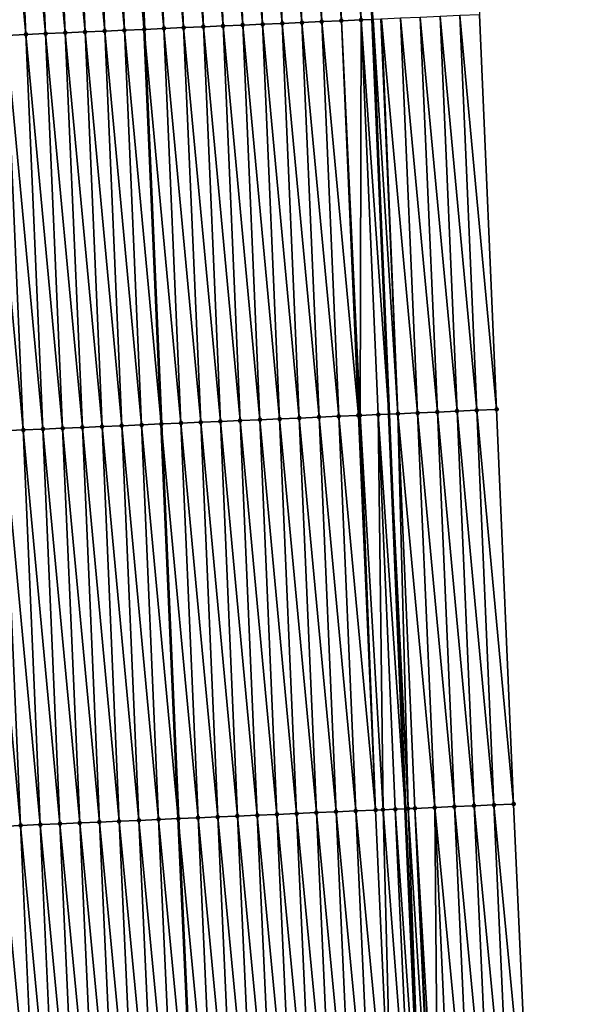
# Model space of a CAD drawing. Header units: feet. Extents: x 2007189 to 2022806, y 818621 to 837694.
# Tile 292 of 656: x 2011386 to 2011415, y 827998 to 828048. Entities that reach past the tile are written whole.
import ezdxf

# ---------------------------------------------------------------- set-up
doc = ezdxf.new("R2010")
doc.units = ezdxf.units.FT
doc.header["$MEASUREMENT"] = 0
for name, color, linetype, lineweight in [('EP_Travel Lane', 172, 'Continuous', 53), ('Road Shots', 141, 'Continuous', 100), ('Road X-Section', 40, 'Continuous', 13), ('STRIPING', 60, 'Continuous', 53)]:
    doc.layers.add(name, color=color, linetype=linetype, lineweight=lineweight)
doc.layers.add('I-77-MM17-21_SB-Surface-Border', color=7, linetype='Continuous')
doc.layers.add('I-77-MM17-21_SB-Surface-TIN', color=7, linetype='Continuous')

msp = doc.modelspace()

# ---------------------------------------------------------------- linework, layer by layer
at = {"layer": 'EP_Travel Lane'}
msp.add_polyline3d([(2011397.939057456, 828367.4224631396, 312.9877514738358), (2011398.175394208, 828347.4240335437, 312.9041139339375), (2011398.411730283, 828327.4256611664, 312.8067735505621), (2011398.64806757, 828307.4271862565, 312.7340147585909), (2011398.884402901, 828287.4288768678, 312.6215732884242), (2011399.120739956, 828267.4304215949, 312.5441065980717), (2011399.357075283, 828247.4321125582, 312.43159576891), (2011399.593409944, 828227.433859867, 312.3055614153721), (2011400.053553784, 828207.5798841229, 312.2280659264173), (2011400.492000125, 828187.5848934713, 312.1354620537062), (2011400.948185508, 828167.6201417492, 312.0286811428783), (2011401.429840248, 828147.6261371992, 311.9341730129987), (2011401.911495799, 828127.6320989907, 311.8506816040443), (2011402.393150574, 828107.6380929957, 311.756650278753), (2011402.87480602, 828087.6440591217, 311.6717712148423), (2011403.412898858, 828067.9120743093, 311.6149841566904), (2011404.246548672, 828047.9296452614, 311.5227583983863), (2011405.080201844, 828027.9471356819, 311.4490256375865), (2011405.913852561, 828007.9646849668, 311.3617676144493), (2011406.789648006, 827988.1625273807, 311.2636505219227), (2011407.916409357, 827968.1946914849, 311.1373132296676), (2011409.04316171, 827948.2270150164, 310.9846433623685), (2011410.169918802, 827928.2592545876, 310.8458249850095)], dxfattribs=at)
at = {"layer": 'I-77-MM17-21_SB-Surface-Border', "color": 3, "linetype": 'Continuous', "lineweight": -3}
msp.add_polyline3d([(2011402.513229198, 828367.4756775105, 312.8696366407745), (2011402.743730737, 828347.4771696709, 312.788627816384), (2011403.974164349, 828327.490318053, 312.6762204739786), (2011404.204665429, 828307.4918499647, 312.5857016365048), (2011404.435165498, 828287.4934697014, 312.4741273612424), (2011404.665666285, 828267.4950271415, 312.3774882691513), (2011404.896166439, 828247.496639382, 312.2677323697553), (2011405.126665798, 828227.4983207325, 312.1413866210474), (2011405.450411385, 828207.6988353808, 312.0565631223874), (2011405.888857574, 828187.7038517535, 311.9619833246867), (2011405.345452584, 828167.7266515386, 311.8931064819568), (2011405.827869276, 828147.7328170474, 311.7486215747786), (2011406.310288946, 828127.738859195, 311.6447087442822), (2011407.792415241, 828107.7691226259, 311.5079201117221), (2011408.27483663, 828087.7750935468, 311.4275517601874), (2011408.811698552, 828068.1466398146, 311.3605595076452), (2011409.675719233, 828048.1654971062, 311.2745020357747), (2011410.539740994, 828028.1843294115, 311.1942142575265), (2011411.403761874, 828008.2031820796, 311.109216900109), (2011412.300738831, 827988.4750477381, 311.0108467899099), (2011413.427498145, 827968.5072488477, 310.8784043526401), (2011414.554255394, 827948.5394865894, 310.739899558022), (2011414.682612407, 827928.5151821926, 310.6348877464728)], dxfattribs=at)
at = {"layer": 'I-77-MM17-21_SB-Surface-TIN', "color": 128, "linetype": 'Continuous', "lineweight": -3}
for points in [[(2011399.685132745, 828047.7316943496, 311.6845820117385), (2011398.821111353, 828067.7128535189, 311.7668651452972), (2011397.822050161, 828067.6695320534, 311.7943884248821)], [(2011400.684192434, 828047.775050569, 311.6490898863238), (2011399.820170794, 828067.7562154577, 311.7300616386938), (2011398.821111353, 828067.7128535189, 311.7668651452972)], [(2011399.685132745, 828047.7316943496, 311.6845820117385), (2011400.684192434, 828047.775050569, 311.6490898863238), (2011398.821111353, 828067.7128535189, 311.7668651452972)], [(2011401.683252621, 828047.8183952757, 311.6162375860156), (2011400.819230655, 828067.7995677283, 311.6954749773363), (2011399.820170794, 828067.7562154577, 311.7300616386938)], [(2011400.684192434, 828047.775050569, 311.6490898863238), (2011401.683252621, 828047.8183952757, 311.6162375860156), (2011399.820170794, 828067.7562154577, 311.7300616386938)], [(2011402.682312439, 828047.861748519, 311.5814278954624), (2011401.818291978, 828067.8428861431, 311.6686511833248), (2011400.819230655, 828067.7995677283, 311.6954749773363)], [(2011401.683252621, 828047.8183952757, 311.6162375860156), (2011402.682312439, 828047.861748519, 311.5814278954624), (2011400.819230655, 828067.7995677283, 311.6954749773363)], [(2011403.68137068, 828047.9051382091, 311.538261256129), (2011402.817351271, 828067.8862515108, 311.6310614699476), (2011401.818291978, 828067.8428861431, 311.6686511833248)], [(2011402.682312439, 828047.861748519, 311.5814278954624), (2011403.68137068, 828047.9051382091, 311.538261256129), (2011401.818291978, 828067.8428861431, 311.6686511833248)], [(2011403.68137068, 828047.9051382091, 311.538261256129), (2011404.246548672, 828047.9296452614, 311.5227583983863), (2011402.817351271, 828067.8862515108, 311.6310614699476)], [(2011387.696409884, 828047.2115721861, 312.0755269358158), (2011386.83238565, 828067.1927970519, 312.1427463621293), (2011385.833326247, 828067.149434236, 312.1797509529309)], [(2011388.695469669, 828047.2549261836, 312.0405442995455), (2011387.831445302, 828067.236154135, 312.1070562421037), (2011386.83238565, 828067.1927970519, 312.1427463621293)], [(2011387.696409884, 828047.2115721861, 312.0755269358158), (2011388.695469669, 828047.2549261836, 312.0405442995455), (2011386.83238565, 828067.1927970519, 312.1427463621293)], [(2011389.694530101, 828047.2982652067, 312.0089951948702), (2011388.830505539, 828067.2794976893, 312.0744681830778), (2011387.831445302, 828067.236154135, 312.1070562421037)], [(2011388.695469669, 828047.2549261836, 312.0405442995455), (2011389.694530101, 828047.2982652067, 312.0089951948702), (2011387.831445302, 828067.236154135, 312.1070562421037)], [(2011390.693589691, 828047.3416237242, 311.9729761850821), (2011389.82956632, 828067.3228286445, 312.0447689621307), (2011388.830505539, 828067.2794976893, 312.0744681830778)], [(2011389.694530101, 828047.2982652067, 312.0089951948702), (2011390.693589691, 828047.3416237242, 311.9729761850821), (2011388.830505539, 828067.2794976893, 312.0744681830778)], [(2011391.692650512, 828047.3849537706, 311.9434853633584), (2011390.828627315, 828067.3661546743, 312.0161991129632), (2011389.82956632, 828067.3228286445, 312.0447689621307)], [(2011390.693589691, 828047.3416237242, 311.9729761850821), (2011391.692650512, 828047.3849537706, 311.9434853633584), (2011389.82956632, 828067.3228286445, 312.0447689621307)], [(2011390.828627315, 828067.3661546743, 312.0161991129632), (2011392.691704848, 828047.428272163, 311.9165975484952), (2011391.827682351, 828067.4094575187, 311.992876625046)], [(2011391.692650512, 828047.3849537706, 311.9434853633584), (2011392.691704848, 828047.428272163, 311.9165975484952), (2011390.828627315, 828067.3661546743, 312.0161991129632)], [(2011393.690772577, 828047.4716040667, 311.8867500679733), (2011392.826749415, 828067.4528041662, 311.9596482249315), (2011391.827682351, 828067.4094575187, 311.992876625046)], [(2011393.690772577, 828047.4716040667, 311.8867500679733), (2011391.827682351, 828067.4094575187, 311.992876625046), (2011392.691704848, 828047.428272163, 311.9165975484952)], [(2011394.68983166, 828047.514974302, 311.8480442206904), (2011393.825809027, 828067.4961621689, 311.9237472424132), (2011392.826749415, 828067.4528041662, 311.9596482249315)], [(2011393.690772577, 828047.4716040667, 311.8867500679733), (2011394.68983166, 828047.514974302, 311.8480442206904), (2011392.826749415, 828067.4528041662, 311.9596482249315)], [(2011395.688891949, 828047.5583166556, 311.8157314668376), (2011394.824869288, 828067.5395051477, 311.891291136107), (2011393.825809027, 828067.4961621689, 311.9237472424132)], [(2011394.68983166, 828047.514974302, 311.8480442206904), (2011395.688891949, 828047.5583166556, 311.8157314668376), (2011393.825809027, 828067.4961621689, 311.9237472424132)], [(2011396.687952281, 828047.6016580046, 311.7836490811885), (2011395.82392986, 828067.5828409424, 311.8604822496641), (2011394.824869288, 828067.5395051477, 311.891291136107)], [(2011395.688891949, 828047.5583166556, 311.8157314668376), (2011396.687952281, 828047.6016580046, 311.7836490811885), (2011394.824869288, 828067.5395051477, 311.891291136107)], [(2011397.687012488, 828047.6450022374, 311.7509053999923), (2011396.822989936, 828067.6261882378, 311.8270363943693), (2011395.82392986, 828067.5828409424, 311.8604822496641)], [(2011396.687952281, 828047.6016580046, 311.7836490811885), (2011397.687012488, 828047.6450022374, 311.7509053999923), (2011395.82392986, 828067.5828409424, 311.8604822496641)], [(2011398.686072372, 828047.6883539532, 311.7164459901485), (2011397.822050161, 828067.6695320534, 311.7943884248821), (2011396.822989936, 828067.6261882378, 311.8270363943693)], [(2011397.687012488, 828047.6450022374, 311.7509053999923), (2011398.686072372, 828047.6883539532, 311.7164459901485), (2011396.822989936, 828067.6261882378, 311.8270363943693)], [(2011398.686072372, 828047.6883539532, 311.7164459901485), (2011399.685132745, 828047.7316943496, 311.6845820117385), (2011397.822050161, 828067.6695320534, 311.7943884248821)], [(2011386.697351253, 828047.1681915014, 312.1166287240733), (2011385.833326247, 828067.149434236, 312.1797509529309), (2011384.834265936, 828067.1060924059, 312.2119437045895)], [(2011385.698291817, 828047.1248294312, 312.1534623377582), (2011386.697351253, 828047.1681915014, 312.1166287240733), (2011384.834265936, 828067.1060924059, 312.2119437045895)], [(2011386.697351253, 828047.1681915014, 312.1166287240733), (2011387.696409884, 828047.2115721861, 312.0755269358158), (2011385.833326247, 828067.149434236, 312.1797509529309)], [(2011400.549154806, 828027.750519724, 311.6058621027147), (2011399.685132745, 828047.7316943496, 311.6845820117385), (2011398.686072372, 828047.6883539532, 311.7164459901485)], [(2011401.548214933, 828027.7938658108, 311.5726954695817), (2011400.684192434, 828047.775050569, 311.6490898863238), (2011399.685132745, 828047.7316943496, 311.6845820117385)], [(2011400.549154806, 828027.750519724, 311.6058621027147), (2011401.548214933, 828027.7938658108, 311.5726954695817), (2011399.685132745, 828047.7316943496, 311.6845820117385)], [(2011402.54727566, 828027.8371980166, 311.5427116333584), (2011401.683252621, 828047.8183952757, 311.6162375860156), (2011400.684192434, 828047.775050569, 311.6490898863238)], [(2011401.548214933, 828027.7938658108, 311.5726954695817), (2011402.54727566, 828027.8371980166, 311.5427116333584), (2011400.684192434, 828047.775050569, 311.6490898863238)], [(2011403.546335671, 828027.8805467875, 311.5089295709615), (2011402.682312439, 828047.861748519, 311.5814278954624), (2011401.683252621, 828047.8183952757, 311.6162375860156)], [(2011402.54727566, 828027.8371980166, 311.5427116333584), (2011403.546335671, 828027.8805467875, 311.5089295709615), (2011401.683252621, 828047.8183952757, 311.6162375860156)], [(2011403.630200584, 828027.8841853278, 311.5061672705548), (2011403.68137068, 828047.9051382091, 311.538261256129), (2011402.682312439, 828047.861748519, 311.5814278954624)], [(2011403.546335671, 828027.8805467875, 311.5089295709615), (2011403.630200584, 828027.8841853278, 311.5061672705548), (2011402.682312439, 828047.861748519, 311.5814278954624)], [(2011403.630200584, 828027.8841853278, 311.5061672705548), (2011404.545394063, 828027.923933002, 311.4665619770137), (2011403.68137068, 828047.9051382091, 311.538261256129)], [(2011403.68137068, 828047.9051382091, 311.538261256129), (2011405.080201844, 828027.9471356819, 311.4490256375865), (2011404.246548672, 828047.9296452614, 311.5227583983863)], [(2011404.545394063, 828027.923933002, 311.4665619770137), (2011405.080201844, 828027.9471356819, 311.4490256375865), (2011403.68137068, 828047.9051382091, 311.538261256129)], [(2011404.296772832, 828047.9318230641, 311.5213807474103), (2011404.246548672, 828047.9296452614, 311.5227583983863), (2011405.080201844, 828027.9471356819, 311.4490256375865)], [(2011405.544454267, 828027.9672773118, 311.4338028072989), (2011404.680432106, 828047.9484542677, 311.5119777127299), (2011404.296772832, 828047.9318230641, 311.5213807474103)], [(2011405.544454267, 828027.9672773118, 311.4338028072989), (2011404.296772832, 828047.9318230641, 311.5213807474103), (2011405.080201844, 828027.9471356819, 311.4490256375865)], [(2011405.544454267, 828027.9672773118, 311.4338028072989), (2011404.706959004, 828047.9496051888, 311.5110965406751), (2011404.680432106, 828047.9484542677, 311.5119777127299)], [(2011406.543510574, 828028.0107117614, 311.380375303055), (2011405.679490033, 828047.9918512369, 311.467142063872), (2011404.706959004, 828047.9496051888, 311.5110965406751)], [(2011405.544454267, 828027.9672773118, 311.4338028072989), (2011406.543510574, 828028.0107117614, 311.380375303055), (2011404.706959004, 828047.9496051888, 311.5110965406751)], [(2011407.542570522, 828028.0540619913, 311.3462586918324), (2011406.678548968, 828048.0352248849, 311.4276537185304), (2011405.679490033, 828047.9918512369, 311.467142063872)], [(2011406.543510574, 828028.0107117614, 311.380375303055), (2011407.542570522, 828028.0540619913, 311.3462586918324), (2011405.679490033, 828047.9918512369, 311.467142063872)], [(2011408.541626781, 828028.0974975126, 311.2925854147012), (2011407.677605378, 828048.0786569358, 311.3747740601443), (2011406.678548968, 828048.0352248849, 311.4276537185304)], [(2011407.542570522, 828028.0540619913, 311.3462586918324), (2011408.541626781, 828028.0974975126, 311.2925854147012), (2011406.678548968, 828048.0352248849, 311.4276537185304)], [(2011409.540683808, 828028.1409153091, 311.2429763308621), (2011408.676662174, 828048.1220800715, 311.3239385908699), (2011407.677605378, 828048.0786569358, 311.3747740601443)], [(2011408.541626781, 828028.0974975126, 311.2925854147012), (2011409.540683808, 828028.1409153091, 311.2429763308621), (2011407.677605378, 828048.0786569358, 311.3747740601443)], [(2011410.539740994, 828028.1843294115, 311.1942142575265), (2011409.675719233, 828048.1654971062, 311.2745020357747), (2011408.676662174, 828048.1220800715, 311.3239385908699)], [(2011409.540683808, 828028.1409153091, 311.2429763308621), (2011410.539740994, 828028.1843294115, 311.1942142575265), (2011408.676662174, 828048.1220800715, 311.3239385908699)], [(2011389.559491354, 828027.2737602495, 311.9598080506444), (2011388.695469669, 828047.2549261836, 312.0405442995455), (2011387.696409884, 828047.2115721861, 312.0755269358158)], [(2011390.558551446, 828027.3171071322, 311.9264589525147), (2011389.694530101, 828047.2982652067, 312.0089951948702), (2011388.695469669, 828047.2549261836, 312.0405442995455)], [(2011389.559491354, 828027.2737602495, 311.9598080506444), (2011390.558551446, 828027.3171071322, 311.9264589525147), (2011388.695469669, 828047.2549261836, 312.0405442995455)], [(2011391.557611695, 828027.3604504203, 311.8939340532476), (2011390.693589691, 828047.3416237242, 311.9729761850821), (2011389.694530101, 828047.2982652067, 312.0089951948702)], [(2011390.558551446, 828027.3171071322, 311.9264589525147), (2011391.557611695, 828027.3604504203, 311.8939340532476), (2011389.694530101, 828047.2982652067, 312.0089951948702)], [(2011392.55667302, 828027.4037687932, 311.8671220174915), (2011391.692650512, 828047.3849537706, 311.9434853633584), (2011390.693589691, 828047.3416237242, 311.9729761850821)], [(2011391.557611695, 828027.3604504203, 311.8939340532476), (2011392.55667302, 828027.4037687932, 311.8671220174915), (2011390.693589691, 828047.3416237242, 311.9729761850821)], [(2011391.692650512, 828047.3849537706, 311.9434853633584), (2011393.555727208, 828027.4470899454, 311.8396032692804), (2011392.691704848, 828047.428272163, 311.9165975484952)], [(2011392.55667302, 828027.4037687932, 311.8671220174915), (2011393.555727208, 828027.4470899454, 311.8396032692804), (2011391.692650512, 828047.3849537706, 311.9434853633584)], [(2011394.554794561, 828027.4904312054, 311.8076128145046), (2011393.690772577, 828047.4716040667, 311.8867500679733), (2011392.691704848, 828047.428272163, 311.9165975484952)], [(2011394.554794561, 828027.4904312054, 311.8076128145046), (2011392.691704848, 828047.428272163, 311.9165975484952), (2011393.555727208, 828027.4470899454, 311.8396032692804)], [(2011395.553854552, 828027.5337804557, 311.7737208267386), (2011394.68983166, 828047.514974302, 311.8480442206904), (2011393.690772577, 828047.4716040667, 311.8867500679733)], [(2011394.554794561, 828027.4904312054, 311.8076128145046), (2011395.553854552, 828027.5337804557, 311.7737208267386), (2011393.690772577, 828047.4716040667, 311.8867500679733)], [(2011396.55291397, 828027.5771429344, 311.73679567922), (2011395.688891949, 828047.5583166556, 311.8157314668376), (2011394.68983166, 828047.514974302, 311.8480442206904)], [(2011395.553854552, 828027.5337804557, 311.7737208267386), (2011396.55291397, 828027.5771429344, 311.73679567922), (2011394.68983166, 828047.514974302, 311.8480442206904)], [(2011397.551973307, 828027.6205072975, 311.6994384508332), (2011396.687952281, 828047.6016580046, 311.7836490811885), (2011395.688891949, 828047.5583166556, 311.8157314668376)], [(2011396.55291397, 828027.5771429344, 311.73679567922), (2011397.551973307, 828027.6205072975, 311.6994384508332), (2011395.688891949, 828047.5583166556, 311.8157314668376)], [(2011398.551034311, 828027.6638331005, 311.670922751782), (2011397.687012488, 828047.6450022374, 311.7509053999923), (2011396.687952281, 828047.6016580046, 311.7836490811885)], [(2011397.551973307, 828027.6205072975, 311.6994384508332), (2011398.551034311, 828027.6638331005, 311.670922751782), (2011396.687952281, 828047.6016580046, 311.7836490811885)], [(2011399.550094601, 828027.7071754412, 311.6386150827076), (2011398.686072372, 828047.6883539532, 311.7164459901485), (2011397.687012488, 828047.6450022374, 311.7509053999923)], [(2011398.551034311, 828027.6638331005, 311.670922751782), (2011399.550094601, 828027.7071754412, 311.6386150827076), (2011397.687012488, 828047.6450022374, 311.7509053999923)], [(2011399.550094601, 828027.7071754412, 311.6386150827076), (2011400.549154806, 828027.750519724, 311.6058621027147), (2011398.686072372, 828047.6883539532, 311.7164459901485)], [(2011386.562312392, 828027.1436891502, 312.0668376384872), (2011385.698291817, 828047.1248294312, 312.1534623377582), (2011384.69923145, 828047.081488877, 312.1853625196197)], [(2011385.563252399, 828027.1003399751, 312.1007123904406), (2011386.562312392, 828027.1436891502, 312.0668376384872), (2011384.69923145, 828047.081488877, 312.1853625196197)], [(2011387.561372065, 828027.187045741, 312.0312625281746), (2011386.697351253, 828047.1681915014, 312.1166287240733), (2011385.698291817, 828047.1248294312, 312.1534623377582)], [(2011386.562312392, 828027.1436891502, 312.0668376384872), (2011387.561372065, 828027.187045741, 312.0312625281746), (2011385.698291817, 828047.1248294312, 312.1534623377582)], [(2011388.560431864, 828027.230399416, 311.9963560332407), (2011387.696409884, 828047.2115721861, 312.0755269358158), (2011386.697351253, 828047.1681915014, 312.1166287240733)], [(2011387.561372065, 828027.187045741, 312.0312625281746), (2011388.560431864, 828027.230399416, 311.9963560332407), (2011386.697351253, 828047.1681915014, 312.1166287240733)], [(2011388.560431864, 828027.230399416, 311.9963560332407), (2011389.559491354, 828027.2737602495, 311.9598080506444), (2011387.696409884, 828047.2115721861, 312.0755269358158)], [(2011402.412235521, 828007.8127252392, 311.4861480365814), (2011401.548214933, 828027.7938658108, 311.5726954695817), (2011400.549154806, 828027.750519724, 311.6058621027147)], [(2011403.411295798, 828007.8560678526, 311.4537778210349), (2011402.54727566, 828027.8371980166, 311.5427116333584), (2011401.548214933, 828027.7938658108, 311.5726954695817)], [(2011402.412235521, 828007.8127252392, 311.4861480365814), (2011403.411295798, 828007.8560678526, 311.4537778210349), (2011401.548214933, 828027.7938658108, 311.5726954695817)], [(2011404.410356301, 828007.8994052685, 311.4225993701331), (2011403.546335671, 828027.8805467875, 311.5089295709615), (2011402.54727566, 828027.8371980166, 311.5427116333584)], [(2011403.411295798, 828007.8560678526, 311.4537778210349), (2011404.410356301, 828007.8994052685, 311.4225993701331), (2011402.54727566, 828027.8371980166, 311.5427116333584)], [(2011404.410356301, 828007.8994052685, 311.4225993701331), (2011403.630200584, 828027.8841853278, 311.5061672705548), (2011403.546335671, 828027.8805467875, 311.5089295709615)], [(2011404.794866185, 828007.9160878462, 311.4098575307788), (2011404.545394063, 828027.923933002, 311.4665619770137), (2011403.630200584, 828027.8841853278, 311.5061672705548)], [(2011404.410356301, 828007.8994052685, 311.4225993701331), (2011404.794866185, 828007.9160878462, 311.4098575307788), (2011403.630200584, 828027.8841853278, 311.5061672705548)], [(2011404.545394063, 828027.923933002, 311.4665619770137), (2011405.913852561, 828007.9646849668, 311.3617676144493), (2011405.080201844, 828027.9471356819, 311.4490256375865)], [(2011405.409414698, 828007.9427913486, 311.3802625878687), (2011405.913852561, 828007.9646849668, 311.3617676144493), (2011404.545394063, 828027.923933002, 311.4665619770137)], [(2011404.794866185, 828007.9160878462, 311.4098575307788), (2011405.409414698, 828007.9427913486, 311.3802625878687), (2011404.545394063, 828027.923933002, 311.4665619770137)], [(2011406.057485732, 828007.9709189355, 311.3565013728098), (2011405.544454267, 828027.9672773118, 311.4338028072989), (2011405.080201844, 828027.9471356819, 311.4490256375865)], [(2011406.057485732, 828007.9709189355, 311.3565013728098), (2011405.080201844, 828027.9471356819, 311.4490256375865), (2011405.913852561, 828007.9646849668, 311.3617676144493)], [(2011407.407532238, 828008.0295462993, 311.2995350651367), (2011406.543510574, 828028.0107117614, 311.380375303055), (2011405.544454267, 828027.9672773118, 311.4338028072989)], [(2011406.057485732, 828007.9709189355, 311.3565013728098), (2011406.408474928, 828007.9861350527, 311.34764226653), (2011405.544454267, 828027.9672773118, 311.4338028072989)], [(2011406.408474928, 828007.9861350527, 311.34764226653), (2011407.407532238, 828008.0295462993, 311.2995350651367), (2011405.544454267, 828027.9672773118, 311.4338028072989)], [(2011408.406591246, 828008.072918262, 311.2604352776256), (2011407.542570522, 828028.0540619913, 311.3462586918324), (2011406.543510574, 828028.0107117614, 311.380375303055)], [(2011407.407532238, 828008.0295462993, 311.2995350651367), (2011408.406591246, 828008.072918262, 311.2604352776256), (2011406.543510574, 828028.0107117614, 311.380375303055)], [(2011409.405647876, 828008.1163452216, 311.208725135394), (2011408.541626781, 828028.0974975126, 311.2925854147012), (2011407.542570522, 828028.0540619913, 311.3462586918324)], [(2011408.406591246, 828008.072918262, 311.2604352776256), (2011409.405647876, 828008.1163452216, 311.208725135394), (2011407.542570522, 828028.0540619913, 311.3462586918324)], [(2011410.404704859, 828008.1597640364, 311.1588825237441), (2011409.540683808, 828028.1409153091, 311.2429763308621), (2011408.541626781, 828028.0974975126, 311.2925854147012)], [(2011409.405647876, 828008.1163452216, 311.208725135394), (2011410.404704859, 828008.1597640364, 311.1588825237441), (2011408.541626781, 828028.0974975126, 311.2925854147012)], [(2011411.403761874, 828008.2031820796, 311.109216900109), (2011410.539740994, 828028.1843294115, 311.1942142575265), (2011409.540683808, 828028.1409153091, 311.2429763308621)], [(2011410.404704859, 828008.1597640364, 311.1588825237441), (2011411.403761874, 828008.2031820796, 311.109216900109), (2011409.540683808, 828028.1409153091, 311.2429763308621)], [(2011391.422573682, 828007.3359284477, 311.848650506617), (2011390.558551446, 828027.3171071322, 311.9264589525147), (2011389.559491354, 828027.2737602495, 311.9598080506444)], [(2011392.42163367, 828007.3792777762, 311.8147405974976), (2011391.557611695, 828027.3604504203, 311.8939340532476), (2011390.558551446, 828027.3171071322, 311.9264589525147)], [(2011391.422573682, 828007.3359284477, 311.848650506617), (2011392.42163367, 828007.3792777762, 311.8147405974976), (2011390.558551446, 828027.3171071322, 311.9264589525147)], [(2011393.420695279, 828007.4225895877, 311.7894329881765), (2011392.55667302, 828027.4037687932, 311.8671220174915), (2011391.557611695, 828027.3604504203, 311.8939340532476)], [(2011392.42163367, 828007.3792777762, 311.8147405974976), (2011393.420695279, 828007.4225895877, 311.7894329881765), (2011391.557611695, 828027.3604504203, 311.8939340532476)], [(2011392.55667302, 828027.4037687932, 311.8671220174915), (2011394.419749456, 828007.4659103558, 311.7620020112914), (2011393.555727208, 828027.4470899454, 311.8396032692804)], [(2011393.420695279, 828007.4225895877, 311.7894329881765), (2011394.419749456, 828007.4659103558, 311.7620020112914), (2011392.55667302, 828027.4037687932, 311.8671220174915)], [(2011395.41881629, 828007.5092642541, 311.72711401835), (2011394.554794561, 828027.4904312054, 311.8076128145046), (2011393.555727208, 828027.4470899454, 311.8396032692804)], [(2011395.41881629, 828007.5092642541, 311.72711401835), (2011393.555727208, 828027.4470899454, 311.8396032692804), (2011394.419749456, 828007.4659103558, 311.7620020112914)], [(2011396.417875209, 828007.5526382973, 311.6875372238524), (2011395.553854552, 828027.5337804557, 311.7737208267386), (2011394.554794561, 828027.4904312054, 311.8076128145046)], [(2011395.41881629, 828007.5092642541, 311.72711401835), (2011396.417875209, 828007.5526382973, 311.6875372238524), (2011394.554794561, 828027.4904312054, 311.8076128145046)], [(2011397.416934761, 828007.5959976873, 311.651320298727), (2011396.55291397, 828027.5771429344, 311.73679567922), (2011395.553854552, 828027.5337804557, 311.7737208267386)], [(2011396.417875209, 828007.5526382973, 311.6875372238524), (2011397.416934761, 828007.5959976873, 311.651320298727), (2011395.553854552, 828027.5337804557, 311.7737208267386)], [(2011398.415995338, 828007.6393333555, 311.6205425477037), (2011397.551973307, 828027.6205072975, 311.6994384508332), (2011396.55291397, 828027.5771429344, 311.73679567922)], [(2011397.416934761, 828007.5959976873, 311.651320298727), (2011398.415995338, 828007.6393333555, 311.6205425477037), (2011396.55291397, 828027.5771429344, 311.73679567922)], [(2011399.415055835, 828007.6826708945, 311.5893358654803), (2011398.551034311, 828027.6638331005, 311.670922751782), (2011397.551973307, 828027.6205072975, 311.6994384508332)], [(2011398.415995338, 828007.6393333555, 311.6205425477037), (2011399.415055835, 828007.6826708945, 311.5893358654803), (2011397.551973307, 828027.6205072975, 311.6994384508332)], [(2011400.414115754, 828007.7260218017, 311.5550639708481), (2011399.550094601, 828027.7071754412, 311.6386150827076), (2011398.551034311, 828027.6638331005, 311.670922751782)], [(2011399.415055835, 828007.6826708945, 311.5893358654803), (2011400.414115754, 828007.7260218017, 311.5550639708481), (2011398.551034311, 828027.6638331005, 311.670922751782)], [(2011401.413176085, 828007.7693631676, 311.5229798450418), (2011400.549154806, 828027.750519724, 311.6058621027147), (2011399.550094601, 828027.7071754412, 311.6386150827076)], [(2011400.414115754, 828007.7260218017, 311.5550639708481), (2011401.413176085, 828007.7693631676, 311.5229798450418), (2011399.550094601, 828027.7071754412, 311.6386150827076)], [(2011401.413176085, 828007.7693631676, 311.5229798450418), (2011402.412235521, 828007.8127252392, 311.4861480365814), (2011400.549154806, 828027.750519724, 311.6058621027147)], [(2011386.427275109, 828007.1191503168, 312.0254201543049), (2011385.563252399, 828027.1003399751, 312.1007123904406), (2011384.564192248, 828027.0569944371, 312.1337531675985)], [(2011385.42821554, 828007.0757913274, 312.0615452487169), (2011386.427275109, 828007.1191503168, 312.0254201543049), (2011384.564192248, 828027.0569944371, 312.1337531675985)], [(2011387.426335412, 828007.1624923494, 311.9931831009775), (2011386.562312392, 828027.1436891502, 312.0668376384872), (2011385.563252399, 828027.1003399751, 312.1007123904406)], [(2011386.427275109, 828007.1191503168, 312.0254201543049), (2011387.426335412, 828007.1624923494, 311.9931831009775), (2011385.563252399, 828027.1003399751, 312.1007123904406)], [(2011388.425395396, 828007.205841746, 311.9592575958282), (2011387.561372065, 828027.187045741, 312.0312625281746), (2011386.562312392, 828027.1436891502, 312.0668376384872)], [(2011387.426335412, 828007.1624923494, 311.9931831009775), (2011388.425395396, 828007.205841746, 311.9592575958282), (2011386.562312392, 828027.1436891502, 312.0668376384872)], [(2011389.424453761, 828007.2492285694, 311.9167503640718), (2011388.560431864, 828027.230399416, 311.9963560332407), (2011387.561372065, 828027.187045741, 312.0312625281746)], [(2011388.425395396, 828007.205841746, 311.9592575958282), (2011389.424453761, 828007.2492285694, 311.9167503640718), (2011387.561372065, 828027.187045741, 312.0312625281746)], [(2011390.423513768, 828007.29257745, 311.8829431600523), (2011389.559491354, 828027.2737602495, 311.9598080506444), (2011388.560431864, 828027.230399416, 311.9963560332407)], [(2011389.424453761, 828007.2492285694, 311.9167503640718), (2011390.423513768, 828007.29257745, 311.8829431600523), (2011388.560431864, 828027.230399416, 311.9963560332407)], [(2011390.423513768, 828007.29257745, 311.8829431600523), (2011391.422573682, 828007.3359284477, 311.848650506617), (2011389.559491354, 828027.2737602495, 311.9598080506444)], [(2011404.313558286, 827988.0223326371, 311.3413226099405), (2011403.411295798, 828007.8560678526, 311.4537778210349), (2011402.412235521, 828007.8127252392, 311.4861480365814)], [(2011405.311958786, 827988.0788700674, 311.3085916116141), (2011404.410356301, 828007.8994052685, 311.4225993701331), (2011403.411295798, 828007.8560678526, 311.4537778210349)], [(2011404.313558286, 827988.0223326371, 311.3413226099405), (2011405.311958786, 827988.0788700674, 311.3085916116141), (2011403.411295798, 828007.8560678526, 311.4537778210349)], [(2011405.311958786, 827988.0788700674, 311.3085916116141), (2011404.794866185, 828007.9160878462, 311.4098575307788), (2011404.410356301, 828007.8994052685, 311.4225993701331)], [(2011406.310356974, 827988.1354484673, 311.2690962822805), (2011405.409414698, 828007.9427913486, 311.3802625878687), (2011404.794866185, 828007.9160878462, 311.4098575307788)], [(2011405.311958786, 827988.0788700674, 311.3085916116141), (2011406.310356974, 827988.1354484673, 311.2690962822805), (2011404.794866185, 828007.9160878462, 311.4098575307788)], [(2011405.409414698, 828007.9427913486, 311.3802625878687), (2011406.789648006, 827988.1625273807, 311.2636505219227), (2011405.913852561, 828007.9646849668, 311.3617676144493)], [(2011406.310356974, 827988.1354484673, 311.2690962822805), (2011406.789648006, 827988.1625273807, 311.2636505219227), (2011405.409414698, 828007.9427913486, 311.3802625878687)], [(2011406.057485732, 828007.9709189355, 311.3565013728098), (2011405.913852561, 828007.9646849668, 311.3617676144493), (2011406.789648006, 827988.1625273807, 311.2636505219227)], [(2011407.308764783, 827988.1918563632, 311.257752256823), (2011406.408474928, 828007.9861350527, 311.34764226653), (2011406.057485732, 828007.9709189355, 311.3565013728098)], [(2011407.308764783, 827988.1918563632, 311.257752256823), (2011406.057485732, 828007.9709189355, 311.3565013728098), (2011406.789648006, 827988.1625273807, 311.2636505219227)], [(2011407.576508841, 827988.2069986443, 311.2521891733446), (2011407.407532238, 828008.0295462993, 311.2995350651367), (2011406.408474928, 828007.9861350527, 311.34764226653)], [(2011407.308764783, 827988.1918563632, 311.257752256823), (2011407.385385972, 827988.1961843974, 311.2570295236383), (2011406.408474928, 828007.9861350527, 311.34764226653)], [(2011407.385385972, 827988.1961843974, 311.2570295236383), (2011407.576508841, 827988.2069986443, 311.2521891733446), (2011406.408474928, 828007.9861350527, 311.34764226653)], [(2011409.305556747, 827988.3050913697, 311.1658491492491), (2011408.406591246, 828008.072918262, 311.2604352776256), (2011407.407532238, 828008.0295462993, 311.2995350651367)], [(2011407.576508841, 827988.2069986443, 311.2521891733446), (2011408.307159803, 827988.2484909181, 311.2089853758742), (2011407.407532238, 828008.0295462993, 311.2995350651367)], [(2011408.307159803, 827988.2484909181, 311.2089853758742), (2011409.305556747, 827988.3050913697, 311.1658491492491), (2011407.407532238, 828008.0295462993, 311.2995350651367)], [(2011410.303950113, 827988.3617552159, 311.1122460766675), (2011409.405647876, 828008.1163452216, 311.208725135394), (2011408.406591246, 828008.072918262, 311.2604352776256)], [(2011409.305556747, 827988.3050913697, 311.1658491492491), (2011410.303950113, 827988.3617552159, 311.1122460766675), (2011408.406591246, 828008.072918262, 311.2604352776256)], [(2011411.302344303, 827988.4184044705, 311.0610521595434), (2011410.404704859, 828008.1597640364, 311.1588825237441), (2011409.405647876, 828008.1163452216, 311.208725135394)], [(2011410.303950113, 827988.3617552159, 311.1122460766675), (2011411.302344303, 827988.4184044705, 311.0610521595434), (2011409.405647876, 828008.1163452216, 311.208725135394)], [(2011412.300738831, 827988.4750477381, 311.0108467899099), (2011411.403761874, 828008.2031820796, 311.109216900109), (2011410.404704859, 828008.1597640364, 311.1588825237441)], [(2011411.302344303, 827988.4184044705, 311.0610521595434), (2011412.300738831, 827988.4750477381, 311.0108467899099), (2011410.404704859, 828008.1597640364, 311.1588825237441)], [(2011393.331148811, 827987.4004913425, 311.68973364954), (2011392.42163367, 828007.3792777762, 311.8147405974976), (2011391.422573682, 828007.3359284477, 311.848650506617)], [(2011394.32955026, 827987.4570119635, 311.659777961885), (2011393.420695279, 828007.4225895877, 311.7894329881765), (2011392.42163367, 828007.3792777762, 311.8147405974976)], [(2011393.331148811, 827987.4004913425, 311.68973364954), (2011394.32955026, 827987.4570119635, 311.659777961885), (2011392.42163367, 828007.3792777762, 311.8147405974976)], [(2011393.420695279, 828007.4225895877, 311.7894329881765), (2011395.327946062, 827987.5135135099, 311.6329092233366), (2011394.419749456, 828007.4659103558, 311.7620020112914)], [(2011394.32955026, 827987.4570119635, 311.659777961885), (2011395.327946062, 827987.5135135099, 311.6329092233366), (2011393.420695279, 828007.4225895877, 311.7894329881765)], [(2011396.326355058, 827987.5700195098, 311.6054300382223), (2011395.41881629, 828007.5092642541, 311.72711401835), (2011394.419749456, 828007.4659103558, 311.7620020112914)], [(2011396.326355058, 827987.5700195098, 311.6054300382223), (2011394.419749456, 828007.4659103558, 311.7620020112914), (2011395.327946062, 827987.5135135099, 311.6329092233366)], [(2011397.324754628, 827987.6265734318, 311.5699761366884), (2011396.417875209, 828007.5526382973, 311.6875372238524), (2011395.41881629, 828007.5092642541, 311.72711401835)], [(2011396.326355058, 827987.5700195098, 311.6054300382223), (2011397.324754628, 827987.6265734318, 311.5699761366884), (2011395.41881629, 828007.5092642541, 311.72711401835)], [(2011398.323155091, 827987.6831115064, 311.5371387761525), (2011397.416934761, 828007.5959976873, 311.651320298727), (2011396.417875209, 828007.5526382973, 311.6875372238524)], [(2011397.324754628, 827987.6265734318, 311.5699761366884), (2011398.323155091, 827987.6831115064, 311.5371387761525), (2011396.417875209, 828007.5526382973, 311.6875372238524)], [(2011399.321556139, 827987.7396392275, 311.5060108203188), (2011398.415995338, 828007.6393333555, 311.6205425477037), (2011397.416934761, 828007.5959976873, 311.651320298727)], [(2011398.323155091, 827987.6831115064, 311.5371387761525), (2011399.321556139, 827987.7396392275, 311.5060108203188), (2011397.416934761, 828007.5959976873, 311.651320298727)], [(2011400.31995759, 827987.7961598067, 311.4760620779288), (2011399.415055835, 828007.6826708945, 311.5893358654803), (2011398.415995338, 828007.6393333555, 311.6205425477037)], [(2011399.321556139, 827987.7396392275, 311.5060108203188), (2011400.31995759, 827987.7961598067, 311.4760620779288), (2011398.415995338, 828007.6393333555, 311.6205425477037)], [(2011401.318357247, 827987.8527121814, 311.4408636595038), (2011400.414115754, 828007.7260218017, 311.5550639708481), (2011399.415055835, 828007.6826708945, 311.5893358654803)], [(2011400.31995759, 827987.7961598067, 311.4760620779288), (2011401.318357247, 827987.8527121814, 311.4408636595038), (2011399.415055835, 828007.6826708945, 311.5893358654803)], [(2011402.316758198, 827987.9092416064, 311.4094544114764), (2011401.413176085, 828007.7693631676, 311.5229798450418), (2011400.414115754, 828007.7260218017, 311.5550639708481)], [(2011401.318357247, 827987.8527121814, 311.4408636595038), (2011402.316758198, 827987.9092416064, 311.4094544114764), (2011400.414115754, 828007.7260218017, 311.5550639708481)], [(2011403.31515853, 827987.965782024, 311.3762301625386), (2011402.412235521, 828007.8127252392, 311.4861480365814), (2011401.413176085, 828007.7693631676, 311.5229798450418)], [(2011402.316758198, 827987.9092416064, 311.4094544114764), (2011403.31515853, 827987.965782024, 311.3762301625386), (2011401.413176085, 828007.7693631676, 311.5229798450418)], [(2011403.31515853, 827987.965782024, 311.3762301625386), (2011404.313558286, 827988.0223326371, 311.3413226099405), (2011402.412235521, 828007.8127252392, 311.4861480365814)], [(2011387.340752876, 827987.0611415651, 311.9067902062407), (2011386.427275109, 828007.1191503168, 312.0254201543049), (2011385.42821554, 828007.0757913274, 312.0615452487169)], [(2011386.342353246, 827987.0045887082, 311.9420682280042), (2011387.340752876, 827987.0611415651, 311.9067902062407), (2011385.42821554, 828007.0757913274, 312.0615452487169)], [(2011388.339153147, 827987.1176830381, 311.8733917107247), (2011387.426335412, 828007.1624923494, 311.9931831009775), (2011386.427275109, 828007.1191503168, 312.0254201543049)], [(2011387.340752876, 827987.0611415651, 311.9067902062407), (2011388.339153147, 827987.1176830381, 311.8733917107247), (2011386.427275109, 828007.1191503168, 312.0254201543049)], [(2011389.33755209, 827987.1742480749, 311.8361027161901), (2011388.425395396, 828007.205841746, 311.9592575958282), (2011387.426335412, 828007.1624923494, 311.9931831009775)], [(2011388.339153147, 827987.1176830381, 311.8733917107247), (2011389.33755209, 827987.1742480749, 311.8361027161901), (2011387.426335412, 828007.1624923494, 311.9931831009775)], [(2011390.335950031, 827987.2308308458, 311.7958857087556), (2011389.424453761, 828007.2492285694, 311.9167503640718), (2011388.425395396, 828007.205841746, 311.9592575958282)], [(2011389.33755209, 827987.1742480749, 311.8361027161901), (2011390.335950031, 827987.2308308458, 311.7958857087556), (2011388.425395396, 828007.205841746, 311.9592575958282)], [(2011391.334348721, 827987.2874003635, 311.7578568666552), (2011390.423513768, 828007.29257745, 311.8829431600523), (2011389.424453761, 828007.2492285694, 311.9167503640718)], [(2011390.335950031, 827987.2308308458, 311.7958857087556), (2011391.334348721, 827987.2874003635, 311.7578568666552), (2011389.424453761, 828007.2492285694, 311.9167503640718)], [(2011392.332748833, 827987.343944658, 311.7239925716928), (2011391.422573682, 828007.3359284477, 311.848650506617), (2011390.423513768, 828007.29257745, 311.8829431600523)], [(2011391.334348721, 827987.2874003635, 311.7578568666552), (2011392.332748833, 827987.343944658, 311.7239925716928), (2011390.423513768, 828007.29257745, 311.8829431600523)], [(2011392.332748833, 827987.343944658, 311.7239925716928), (2011393.331148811, 827987.4004913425, 311.68973364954), (2011391.422573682, 828007.3359284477, 311.848650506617)]]:
    msp.add_3dface(points, dxfattribs=at)
at = {"layer": 'Road Shots', "lineweight": 100}
for p in [(2011399.685132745, 828047.7316943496, 311.6845820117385), (2011400.684192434, 828047.775050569, 311.6490898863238), (2011401.683252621, 828047.8183952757, 311.6162375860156), (2011402.682312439, 828047.861748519, 311.5814278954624), (2011403.68137068, 828047.9051382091, 311.538261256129), (2011388.695469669, 828047.2549261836, 312.0405442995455), (2011389.694530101, 828047.2982652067, 312.0089951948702), (2011390.693589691, 828047.3416237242, 311.9729761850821), (2011391.692650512, 828047.3849537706, 311.9434853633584), (2011392.691711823, 828047.4282724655, 311.9165973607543), (2011393.690772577, 828047.4716040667, 311.8867500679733), (2011394.68983166, 828047.514974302, 311.8480442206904), (2011395.688891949, 828047.5583166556, 311.8157314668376), (2011396.687952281, 828047.6016580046, 311.7836490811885), (2011397.687012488, 828047.6450022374, 311.7509053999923), (2011398.686072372, 828047.6883539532, 311.7164459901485), (2011386.697351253, 828047.1681915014, 312.1166287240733), (2011387.696409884, 828047.2115721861, 312.0755269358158), (2011401.548214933, 828027.7938658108, 311.5726954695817), (2011402.54727566, 828027.8371980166, 311.5427116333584), (2011403.546335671, 828027.8805467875, 311.5089295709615), (2011403.630200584, 828027.8841853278, 311.5061672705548), (2011404.545394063, 828027.923933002, 311.4665619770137), (2011405.544454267, 828027.9672773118, 311.4338028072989), (2011406.543510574, 828028.0107117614, 311.380375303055), (2011407.542570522, 828028.0540619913, 311.3462586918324), (2011408.541626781, 828028.0974975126, 311.2925854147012), (2011409.540683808, 828028.1409153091, 311.2429763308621), (2011410.539740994, 828028.1843294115, 311.1942142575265), (2011390.558551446, 828027.3171071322, 311.9264589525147), (2011391.557611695, 828027.3604504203, 311.8939340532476), (2011392.55667302, 828027.4037687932, 311.8671220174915), (2011393.555734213, 828027.4470902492, 311.8396030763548), (2011394.554794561, 828027.4904312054, 311.8076128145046), (2011395.553854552, 828027.5337804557, 311.7737208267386), (2011396.55291397, 828027.5771429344, 311.73679567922), (2011397.551973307, 828027.6205072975, 311.6994384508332), (2011398.551034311, 828027.6638331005, 311.670922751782), (2011399.550094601, 828027.7071754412, 311.6386150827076), (2011400.549154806, 828027.750519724, 311.6058621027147), (2011386.562312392, 828027.1436891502, 312.0668376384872), (2011387.561372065, 828027.187045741, 312.0312625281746), (2011388.560431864, 828027.230399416, 311.9963560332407), (2011389.559491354, 828027.2737602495, 311.9598080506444), (2011403.411295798, 828007.8560678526, 311.4537778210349), (2011404.410356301, 828007.8994052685, 311.4225993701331), (2011404.794866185, 828007.9160878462, 311.4098575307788), (2011405.409414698, 828007.9427913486, 311.3802625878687), (2011406.057485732, 828007.9709189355, 311.3565013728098), (2011406.408474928, 828007.9861350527, 311.34764226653), (2011407.407532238, 828008.0295462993, 311.2995350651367), (2011408.406591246, 828008.072918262, 311.2604352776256), (2011409.405647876, 828008.1163452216, 311.208725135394), (2011410.404704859, 828008.1597640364, 311.1588825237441), (2011411.403761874, 828008.2031820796, 311.109216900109), (2011392.42163367, 828007.3792777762, 311.8147405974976), (2011393.420695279, 828007.4225895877, 311.7894329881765), (2011394.419756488, 828007.4659106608, 311.7620018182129), (2011395.41881629, 828007.5092642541, 311.72711401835), (2011396.417875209, 828007.5526382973, 311.6875372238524), (2011397.416934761, 828007.5959976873, 311.651320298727), (2011398.415995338, 828007.6393333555, 311.6205425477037), (2011399.415055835, 828007.6826708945, 311.5893358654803), (2011400.414115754, 828007.7260218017, 311.5550639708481), (2011401.413176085, 828007.7693631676, 311.5229798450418), (2011402.412235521, 828007.8127252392, 311.4861480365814), (2011386.427275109, 828007.1191503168, 312.0254201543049), (2011387.426335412, 828007.1624923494, 311.9931831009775), (2011388.425395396, 828007.205841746, 311.9592575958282), (2011389.424453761, 828007.2492285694, 311.9167503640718), (2011390.423513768, 828007.29257745, 311.8829431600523), (2011391.422573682, 828007.3359284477, 311.848650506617)]:
    msp.add_point(p, dxfattribs=at)
at = {"layer": 'Road X-Section', "extrusion": (-0.04320101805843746, 0.999056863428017, 0.004365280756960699), "elevation": 740373.6160657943, "flags": 128}
msp.add_lwpolyline([(-2045304.652868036, -2920.692025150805), (-2045303.652868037, -2920.642588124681), (-2045302.652868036, -2920.591752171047), (-2045301.652868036, -2920.538872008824), (-2045300.652868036, -2920.49938328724), (-2045299.67941989, -2920.455428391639), (-2045299.652868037, -2920.454547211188), (-2045299.268848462, -2920.445144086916), (-2045298.652868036, -2920.428263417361), (-2045297.652868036, -2920.385096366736), (-2045296.652868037, -2920.350286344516), (-2045295.652868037, -2920.317433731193), (-2045294.652868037, -2920.281941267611), (-2045293.652868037, -2920.250076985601), (-2045292.652868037, -2920.215617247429), (-2045291.652868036, -2920.182873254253), (-2045290.652868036, -2920.150790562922), (-2045289.652868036, -2920.118477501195), (-2045288.652868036, -2920.079771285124), (-2045287.652868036, -2920.049923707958), (-2045286.652868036, -2920.023035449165), (-2045285.652868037, -2919.993544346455), (-2045284.652868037, -2919.957524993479), (-2045283.652868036, -2919.925975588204), (-2045282.652868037, -2919.89099261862), (-2045281.652868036, -2919.849890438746), (-2045280.652868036, -2919.813056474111), (-2045279.652868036, -2919.781155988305), (-2045278.652868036, -2919.746216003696), (-2045277.652868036, -2919.713162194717), (-2045276.652868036, -2919.687048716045), (-2045275.652868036, -2919.659576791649), (-2045274.652868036, -2919.620880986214), (-2045273.652868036, -2919.588764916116), (-2045272.652868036, -2919.560894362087), (-2045271.652868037, -2919.525106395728), (-2045270.652868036, -2919.490746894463), (-2045269.652868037, -2919.456602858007), (-2045268.652868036, -2919.419095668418), (-2045267.652868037, -2919.383198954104), (-2045266.652868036, -2919.351694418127), (-2045265.652868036, -2919.317107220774), (-2045264.652868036, -2919.283370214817), (-2045263.652868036, -2919.254911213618), (-2045262.652868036, -2919.222390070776), (-2045261.652868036, -2919.185267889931), (-2045260.652868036, -2919.153569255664), (-2045259.652868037, -2919.124730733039), (-2045258.652868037, -2919.09452293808), (-2045257.753038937, -2919.066615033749)], dxfattribs=at)
at = {"layer": 'Road X-Section', "extrusion": (-0.04320102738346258, 0.999056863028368, 0.004365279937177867), "elevation": 740353.5969783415, "flags": 128}
msp.add_lwpolyline([(-2045304.659778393, -2920.684316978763), (-2045303.659778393, -2920.635554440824), (-2045302.659778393, -2920.58594488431), (-2045301.659778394, -2920.532271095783), (-2045300.659778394, -2920.498154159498), (-2045299.659778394, -2920.444726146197), (-2045298.659778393, -2920.411966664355), (-2045297.743722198, -2920.372360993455), (-2045297.659778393, -2920.36959866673), (-2045296.659778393, -2920.335816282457), (-2045295.659778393, -2920.305832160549), (-2045294.659778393, -2920.272665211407), (-2045293.659778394, -2920.239911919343), (-2045292.659778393, -2920.207603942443), (-2045291.659778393, -2920.179087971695), (-2045290.659778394, -2920.14173038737), (-2045289.659778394, -2920.104804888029), (-2045288.659778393, -2920.070912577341), (-2045287.659778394, -2920.03892201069), (-2045286.659778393, -2920.011402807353), (-2045285.659778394, -2919.984590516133), (-2045284.659778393, -2919.952065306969), (-2045283.659778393, -2919.91871589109), (-2045282.659778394, -2919.882167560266), (-2045281.659778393, -2919.847260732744), (-2045280.659778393, -2919.811685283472), (-2045279.659778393, -2919.777810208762), (-2045278.659778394, -2919.744769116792), (-2045277.659778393, -2919.702984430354), (-2045276.659778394, -2919.672994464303), (-2045276.654960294, -2919.672875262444), (-2045275.659778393, -2919.645086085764), (-2045274.937722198, -2919.616095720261), (-2045274.659778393, -2919.602579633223), (-2045273.659778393, -2919.56375982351), (-2045273.503055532, -2919.560251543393), (-2045272.659778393, -2919.539477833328), (-2045271.659778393, -2919.505993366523), (-2045270.659778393, -2919.472529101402), (-2045269.659778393, -2919.433798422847), (-2045268.659778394, -2919.395155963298), (-2045267.659778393, -2919.359825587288), (-2045266.659778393, -2919.324083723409), (-2045265.659778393, -2919.289633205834), (-2045264.659778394, -2919.256729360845), (-2045263.659778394, -2919.226408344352), (-2045262.659778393, -2919.188287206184), (-2045261.659778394, -2919.150005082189), (-2045260.659778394, -2919.116627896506), (-2045259.659778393, -2919.083203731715), (-2045258.659778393, -2919.052199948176), (-2045257.715912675, -2919.022065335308)], dxfattribs=at)
at = {"layer": 'Road X-Section', "extrusion": (-0.04320102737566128, 0.9990568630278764, 0.004365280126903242), "elevation": 740333.5969936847, "flags": 128}
msp.add_lwpolyline([(-2045304.659772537, -2920.682149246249), (-2045303.659772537, -2920.632483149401), (-2045302.659772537, -2920.582640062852), (-2045301.659772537, -2920.530929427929), (-2045300.659772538, -2920.491829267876), (-2045299.659772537, -2920.443721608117), (-2045299.308453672, -2920.434862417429), (-2045298.659772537, -2920.411100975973), (-2045298.044644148, -2920.381505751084), (-2045297.659772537, -2920.368763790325), (-2045296.659772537, -2920.337585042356), (-2045295.659772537, -2920.305214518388), (-2045294.659772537, -2920.268382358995), (-2045293.659772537, -2920.236297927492), (-2045292.659772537, -2920.202025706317), (-2045291.659772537, -2920.170818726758), (-2045290.659772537, -2920.140040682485), (-2045289.659772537, -2920.103823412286), (-2045288.659772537, -2920.064246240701), (-2045287.659772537, -2920.029358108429), (-2045286.659772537, -2920.001926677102), (-2045285.659772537, -2919.976618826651), (-2045284.659772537, -2919.942708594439), (-2045283.659772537, -2919.908415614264), (-2045282.659772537, -2919.87460808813), (-2045281.659772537, -2919.832100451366), (-2045280.659772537, -2919.798174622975), (-2045279.659772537, -2919.765937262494), (-2045278.659772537, -2919.729811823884), (-2045277.659772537, -2919.689066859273), (-2045276.659772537, -2919.653137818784), (-2045275.659772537, -2919.622199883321), (-2045274.659772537, -2919.580100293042), (-2045273.659772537, -2919.5486204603), (-2045272.659772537, -2919.522080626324), (-2045271.659772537, -2919.489468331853), (-2045270.659772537, -2919.456868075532), (-2045269.659772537, -2919.416776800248), (-2045268.659772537, -2919.37925541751), (-2045267.659772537, -2919.339610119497), (-2045266.659772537, -2919.302597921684), (-2045265.659772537, -2919.266212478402), (-2045264.659772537, -2919.232161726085), (-2045263.659772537, -2919.199675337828), (-2045262.659772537, -2919.163609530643), (-2045261.659772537, -2919.130613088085), (-2045260.659772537, -2919.098230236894), (-2045259.659772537, -2919.063516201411), (-2045258.659772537, -2919.029946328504), (-2045258.339501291, -2919.019245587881)], dxfattribs=at)
at = {"layer": 'STRIPING'}
msp.add_polyline3d([(2011386.514289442, 828367.2907671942, 312.9912862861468), (2011386.744791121, 828347.292224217, 312.9187185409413), (2011386.97529358, 828327.2936136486, 312.8623575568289), (2011387.205796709, 828307.294944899, 312.8199450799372), (2011387.436297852, 828287.2964484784, 312.736218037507), (2011387.666799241, 828267.297930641, 312.6576254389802), (2011387.897300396, 828247.2994331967, 312.5741459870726), (2011388.127801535, 828227.3009371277, 312.4903345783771), (2011388.454518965, 828207.3248127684, 312.4332813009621), (2011388.892966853, 828187.3297515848, 312.3605184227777), (2011389.350129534, 828167.3395128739, 312.2883494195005), (2011389.832553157, 828147.3453911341, 312.2385449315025), (2011390.314976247, 828127.3512915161, 312.1814328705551), (2011390.79739748, 828107.3572688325, 312.0989616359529), (2011391.279820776, 828087.363160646, 312.0446813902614), (2011391.827682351, 828067.4094575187, 311.992876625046), (2011392.691704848, 828047.428272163, 311.9165975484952), (2011393.555727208, 828027.4470899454, 311.8396032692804), (2011394.419749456, 828007.4659103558, 311.7620020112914), (2011395.327946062, 827987.5135135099, 311.6329092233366), (2011396.45470758, 827967.5456746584, 311.5070511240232), (2011397.581464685, 827947.5779139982, 311.3682815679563)], dxfattribs=at)

doc.saveas('drawing.dxf')
